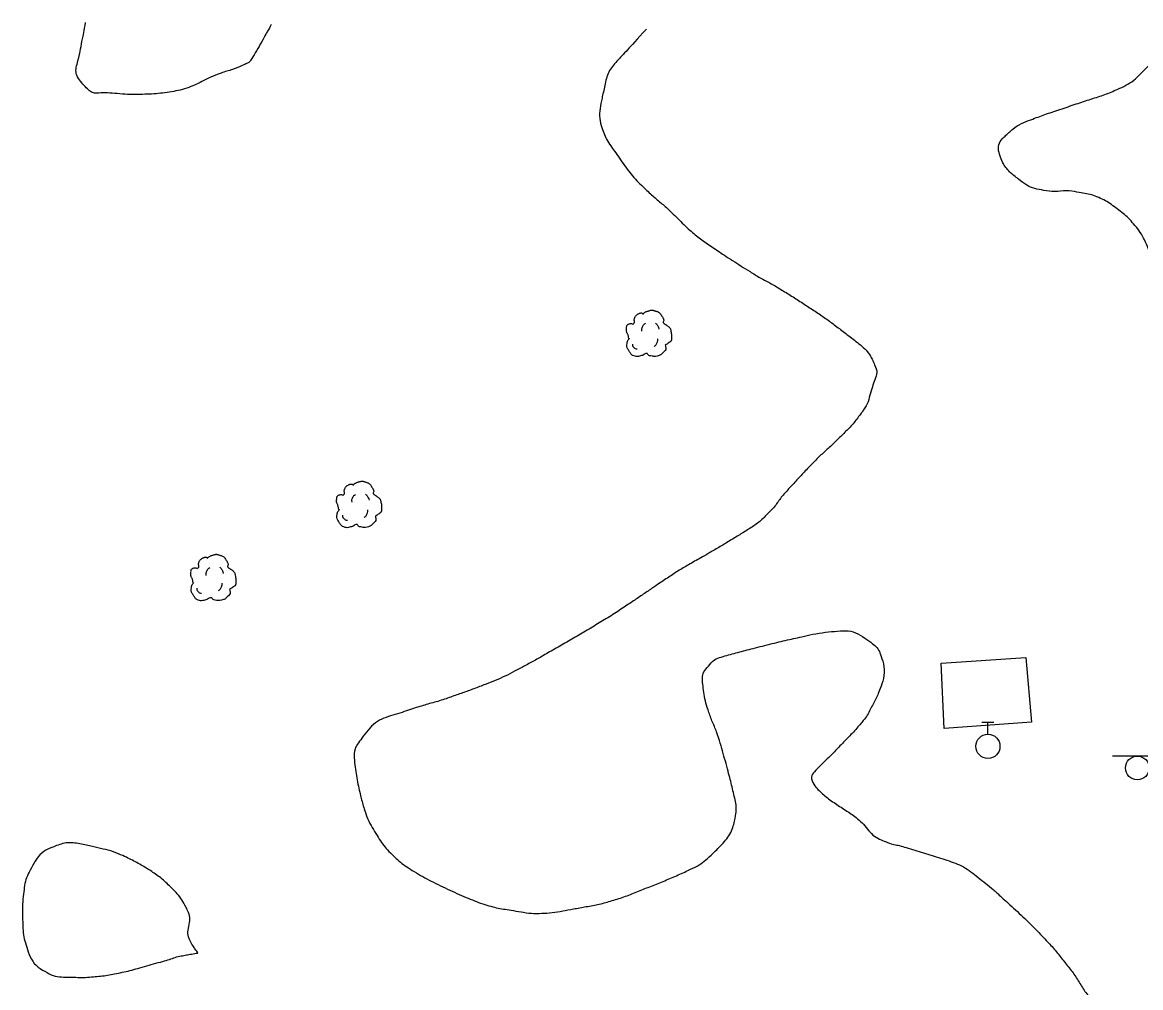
# Model space of a CAD drawing. Extents: x 2145380 to 2156929, y 139568 to 149130.
# Drawn here: x 2155974.6 to 2156138.6, y 143372.4 to 143513.9 of the extents above; entities that cross this region are included whole.
import ezdxf

# ---------------------------------------------------------------- set-up
doc = ezdxf.new("R2010")
doc.units = 0
for name, color, linetype in [('Default', 7, 'Continuous'), ('TOPO_Concrete', 7, 'Continuous'), ('TOPO_Misc', 7, 'Continuous'), ('TOPO_Tree', 7, 'Continuous'), ('TOPO_Tree Line', 7, 'Continuous'), ('TOPO_Water Valve', 7, 'Continuous')]:
    doc.layers.add(name, color=color, linetype=linetype)

# ---------------------------------------------------------------- blocks, each defined once
blk = doc.blocks.new('TREE')
at = {"layer": 'TOPO_Tree'}
for points in [[(-14.07, -0.4), (-14.17, 0.5), (-14.37, 1.38), (-14.6, 2.25), (-14.84, 3.17), (-15.47, 3.96), (-15.66, 4.9), (-15.8, 5.59), (-15.71, 6.31), (-15.66, 7.01), (-15.6, 7.91), (-15.72, 8.8), (-15.13, 9.66), (-14.62, 10.42), (-13.76, 10.49), (-13.02, 10.72), (-12.18, 10.98), (-11.06, 10), (-10.37, 10.72), (-9.4, 11.74), (-10.29, 13.28), (-9.84, 14.42), (-9.56, 15.15), (-9.32, 15.89), (-8.78, 16.54), (-8.18, 17.26), (-7.5, 17.68), (-6.67, 18.13), (-6.14, 18.41), (-5.61, 18.61), (-5.08, 18.66), (-4.55, 18.71), (-4.02, 18.54), (-3.49, 18.13)], [(-3.49, 17.6), (-3.07, 18.27), (-2.58, 18.8), (-1.9, 19.19), (-1.05, 19.68), (-0.19, 19.96), (0.74, 20.24), (1.62, 20.51), (2.51, 20.82), (3.39, 20.77), (4.1, 20.73), (4.8, 20.47), (5.51, 20.24), (6.43, 19.95), (7.32, 19.73), (8.15, 19.19), (9.36, 18.4), (10.02, 17.21), (10.8, 16.01), (11.24, 15.33), (11.58, 14.62), (11.86, 13.89), (12.17, 13.08), (11.37, 12.02), (11.86, 11.25), (12, 11.03), (12.18, 10.86), (12.39, 10.72), (12.91, 10.35), (13.45, 10.02), (13.97, 9.66), (14.7, 9.16), (15.41, 8.68), (16.09, 8.07), (16.7, 7.53), (16.93, 6.73), (17.15, 5.95), (17.59, 4.38), (17.71, 2.77), (17.68, 1.19), (17.65, -0.25), (17.83, -2.22), (16.62, -3.04), (15.47, -3.83), (14.31, -4.58), (13.16, -5.35)], [(-4.21, 5.09), (-4.46, 6.09), (-4.3, 7.21), (-3.84, 8.21), (-3.33, 9.34), (-2.71, 10.27), (-1.64, 10.97)], [(5.89, 11.15), (6.5, 10.68), (6.96, 10.17), (7.36, 9.5), (7.93, 8.56), (8.31, 7.6), (8.46, 6.56)], [(13.16, -5.34), (13.25, -5.81), (13.36, -6.28), (13.45, -6.75), (13.76, -8.52), (12.24, -10.03), (10.8, -11.51), (9.98, -12.34), (9.13, -12.77), (8.15, -13.1), (5.97, -13.83), (3.32, -13.56), (1.27, -13.1), (0.49, -12.92), (-0.06, -11.44), (-0.84, -11.51), (-2.04, -11.61), (-3.28, -12.78), (-4.55, -13.1), (-6.06, -13.47), (-7.77, -14.03), (-9.31, -13.62), (-11.36, -13.09), (-12.84, -11.41), (-14.07, -9.39), (-15.32, -7.35), (-15.61, -5.13), (-15.13, -3.04), (-14.87, -1.89), (-13.91, -0.75), (-13.54, 0.13)], [(-11.38, -4.46), (-11.47, -5.41), (-11.03, -6.32), (-10.09, -7.22), (-9.3, -7.97), (-8.49, -8.26), (-7.7, -8.14)], [(4.79, -6.29), (5.71, -5.66), (6.3, -4.92), (6.81, -3.91), (7.36, -2.81), (7.63, -1.7), (7.54, -0.6)]]:
    blk.add_open_spline(points, degree=3, dxfattribs=at)
blk = doc.blocks.new('EXSIGN')
at = {"layer": 'Default'}
blk.add_line((9.3, 4.42), (-9.3, 4.42), dxfattribs=at)
blk.add_circle((0, 0), 4.42, dxfattribs=at)
blk = doc.blocks.new('WATVAL')
at = {"layer": 'Default'}
for p, q in [((-2.25, 9), (2.25, 9)), ((0, 4.5), (0, 9))]:
    blk.add_line(p, q, dxfattribs=at)
blk.add_circle((0, 0), 4.5, dxfattribs=at)

msp = doc.modelspace()

# ---------------------------------------------------------------- linework, layer by layer
at = {"layer": 'TOPO_Concrete'}
msp.add_lwpolyline([(2156109.34, 143420), (2156121.77, 143420.82), (2156122.58, 143411.35), (2156109.79, 143410.4), (2156109.34, 143420)], dxfattribs=at)
at = {"layer": 'TOPO_Tree Line'}
for points in [[(2156011.1, 143513.62), (2156010.86, 143513.2), (2156010.62, 143512.77), (2156010.38, 143512.35), (2156009.66, 143511.07), (2156008.94, 143509.79), (2156008.18, 143508.53), (2156007.94, 143508.13), (2156007.48, 143507.9), (2156007.04, 143507.71), (2156005.43, 143507), (2156003.72, 143506.57), (2156002.12, 143505.87), (2156001.28, 143505.51), (2156000.5, 143505.01), (2155999.63, 143504.66), (2155998.39, 143504.17), (2155997.12, 143503.87), (2155995.81, 143503.68), (2155994.52, 143503.5), (2155993.22, 143503.42), (2155991.92, 143503.39), (2155990.41, 143503.36), (2155988.89, 143503.47), (2155987.38, 143503.59), (2155986.12, 143503.68), (2155984.83, 143503.41), (2155983.73, 143504.62), (2155982.12, 143506.39), (2155982.79, 143508.33), (2155983.14, 143510.15), (2155983.38, 143511.42), (2155983.63, 143512.68), (2155983.87, 143513.95)], [(2156066.12, 143512.97), (2156064.68, 143511.39), (2156063.23, 143509.81), (2156061.78, 143508.23), (2156060.45, 143506.77), (2156060.01, 143504.66), (2156059.59, 143502.74), (2156059.28, 143501.36), (2156059.18, 143499.84), (2156059.61, 143498.48), (2156059.93, 143497.49), (2156060.39, 143496.57), (2156061, 143495.7), (2156062.54, 143493.5), (2156064, 143491.38), (2156065.91, 143489.57), (2156067.2, 143488.35), (2156068.58, 143487.24), (2156069.87, 143486.03), (2156070.76, 143485.19), (2156071.59, 143484.3), (2156072.5, 143483.48), (2156073.25, 143482.8), (2156074.04, 143482.19), (2156074.86, 143481.62), (2156075.73, 143481.02), (2156076.61, 143480.43), (2156077.5, 143479.85), (2156078.75, 143479.04), (2156080.01, 143478.22), (2156081.28, 143477.44), (2156082.81, 143476.48), (2156084.42, 143475.66), (2156085.97, 143474.72), (2156087.63, 143473.71), (2156089.25, 143472.64), (2156090.87, 143471.58), (2156092.41, 143470.57), (2156093.86, 143469.47), (2156095.34, 143468.34), (2156097.07, 143467.04), (2156098.84, 143465.55), (2156099.67, 143463.58), (2156100.06, 143462.65), (2156099.6, 143461.52), (2156099.28, 143460.55), (2156098.87, 143459.29), (2156098.59, 143457.98), (2156097.79, 143456.88), (2156096.73, 143455.41), (2156095.56, 143454.15), (2156094.3, 143452.92), (2156093.11, 143451.76), (2156091.86, 143450.68), (2156090.7, 143449.5), (2156089.42, 143448.2), (2156088.19, 143446.86), (2156086.96, 143445.52), (2156085.87, 143444.35), (2156085.01, 143442.99), (2156083.87, 143441.85), (2156082.61, 143440.6), (2156081.12, 143439.64), (2156079.62, 143438.72), (2156078.08, 143437.78), (2156076.55, 143436.85), (2156075, 143435.96), (2156074.1, 143435.44), (2156073.19, 143434.94), (2156072.29, 143434.42), (2156071.52, 143433.96), (2156070.73, 143433.51), (2156069.99, 143433.01), (2156069.19, 143432.48), (2156068.4, 143431.95), (2156067.6, 143431.41), (2156066.19, 143430.46), (2156064.77, 143429.5), (2156063.35, 143428.55), (2156061.43, 143427.26), (2156059.45, 143426.05), (2156057.46, 143424.85), (2156055.44, 143423.65), (2156053.41, 143422.49), (2156051.37, 143421.33), (2156049.85, 143420.46), (2156048.31, 143419.61), (2156046.76, 143418.79), (2156045.38, 143418.08), (2156043.95, 143417.47), (2156042.5, 143416.9), (2156040.83, 143416.24), (2156039.14, 143415.64), (2156037.45, 143415.05), (2156035.55, 143414.37), (2156033.59, 143413.89), (2156031.67, 143413.25), (2156028.91, 143412.34), (2156026.3, 143411.61), (2156024.21, 143408.78), (2156023.23, 143407.45), (2156023.23, 143406.1), (2156023.42, 143404.75), (2156023.59, 143403.51), (2156023.8, 143402.27), (2156024.09, 143401.03), (2156024.3, 143400.16), (2156024.51, 143399.3), (2156024.79, 143398.45), (2156025.23, 143397.12), (2156025.88, 143395.91), (2156026.63, 143394.71), (2156027.25, 143393.71), (2156027.94, 143392.82), (2156028.78, 143391.99), (2156029.61, 143391.18), (2156030.48, 143390.45), (2156031.46, 143389.83), (2156032.69, 143389.06), (2156033.92, 143388.35), (2156035.21, 143387.72), (2156036.59, 143387.04), (2156037.97, 143386.4), (2156039.39, 143385.79), (2156040.59, 143385.28), (2156041.8, 143384.81), (2156043.06, 143384.43), (2156044.09, 143384.12), (2156045.15, 143383.96), (2156046.22, 143383.79), (2156047.73, 143383.54), (2156049.25, 143383.28), (2156050.76, 143383.33), (2156052.3, 143383.39), (2156053.84, 143383.68), (2156055.38, 143383.96), (2156057.3, 143384.32), (2156059.21, 143384.62), (2156061.09, 143385.18), (2156063.06, 143385.79), (2156064.95, 143386.57), (2156066.87, 143387.32), (2156068.85, 143388.1), (2156070.78, 143388.94), (2156072.72, 143389.84), (2156073.87, 143390.38), (2156074.83, 143391.13), (2156075.8, 143392.05), (2156077.42, 143393.59), (2156078.75, 143395.35), (2156079.15, 143397.42), (2156079.34, 143398.43), (2156079.25, 143399.48), (2156079.01, 143400.47), (2156078.75, 143401.58), (2156078.5, 143402.68), (2156078.2, 143403.78), (2156077.8, 143405.27), (2156077.39, 143406.76), (2156076.96, 143408.25), (2156076.46, 143409.94), (2156075.71, 143411.53), (2156075.14, 143413.23), (2156074.73, 143414.45), (2156074.52, 143415.73), (2156074.39, 143416.97), (2156074.3, 143417.85), (2156074.47, 143418.73), (2156075.17, 143419.54), (2156076.07, 143420.59), (2156077.08, 143420.9), (2156078.18, 143421.21), (2156079.26, 143421.51), (2156080.34, 143421.81), (2156081.42, 143422.08), (2156082.81, 143422.43), (2156084.2, 143422.78), (2156085.6, 143423.12), (2156086.79, 143423.42), (2156087.99, 143423.67), (2156089.2, 143423.94), (2156090.98, 143424.34), (2156092.83, 143424.6), (2156094.63, 143424.73), (2156096.11, 143424.83), (2156097.48, 143424.15), (2156098.86, 143423.19), (2156099.67, 143422.61), (2156100.23, 143421.96), (2156100.52, 143421.1), (2156101.06, 143419.52), (2156100.97, 143417.7), (2156100.36, 143416.18), (2156100.05, 143415.37), (2156099.7, 143414.58), (2156099.27, 143413.82), (2156098.82, 143413), (2156098.44, 143412.17), (2156097.84, 143411.47), (2156096.49, 143409.88), (2156095.03, 143408.43), (2156093.61, 143406.93), (2156092.67, 143405.94), (2156091.63, 143405.02), (2156090.72, 143404.03), (2156090.15, 143403.41), (2156090.65, 143402.14), (2156091.27, 143401.51), (2156091.95, 143400.83), (2156092.65, 143400.23), (2156093.43, 143399.7), (2156094.25, 143399.13), (2156095.1, 143398.61), (2156095.92, 143398.05), (2156097.83, 143396.74), (2156099.21, 143394.59), (2156101.4, 143393.75), (2156102.21, 143393.44), (2156103.06, 143393.32), (2156103.88, 143393.07), (2156105.16, 143392.69), (2156106.43, 143392.31), (2156107.7, 143391.92), (2156108.96, 143391.53), (2156110.21, 143391.13), (2156111.44, 143390.66), (2156112.66, 143390.18), (2156113.72, 143389.41), (2156114.75, 143388.61), (2156115.89, 143387.72), (2156116.99, 143386.81), (2156118.06, 143385.84), (2156120.26, 143383.83), (2156122.42, 143381.81), (2156124.48, 143379.65), (2156125.79, 143378.28), (2156126.98, 143376.82), (2156128.14, 143375.32), (2156129.27, 143373.87), (2156130.14, 143372.24), (2156131.26, 143370.78), (2156132.58, 143369.06), (2156134.06, 143367.52), (2156135.61, 143365.98), (2156137.39, 143364.23), (2156139.26, 143362.76), (2156141.47, 143361.45), (2156142.9, 143360.6), (2156144.42, 143360.14), (2156146.01, 143359.83), (2156147.85, 143359.48), (2156149.72, 143359.52), (2156151.57, 143359.62), (2156153.02, 143359.7), (2156154.65, 143359.57), (2156155.79, 143360.75), (2156156.97, 143361.98), (2156154.3, 143363.46), (2156154.02, 143364.96), (2156153.86, 143365.84), (2156153.67, 143366.72), (2156153.55, 143367.6), (2156153.37, 143368.81), (2156153.22, 143370.02), (2156153.04, 143371.23), (2156152.81, 143372.79), (2156152.58, 143374.36), (2156152.33, 143375.92), (2156152.05, 143377.68), (2156151.7, 143379.43), (2156151.41, 143381.19), (2156151.19, 143382.52), (2156151.02, 143383.85), (2156150.87, 143385.18), (2156150.68, 143386.89), (2156150.58, 143388.6), (2156150.5, 143390.31), (2156150.43, 143391.95), (2156150.38, 143393.59), (2156150.46, 143395.22), (2156150.54, 143396.86), (2156150.7, 143398.49), (2156150.79, 143400.13), (2156150.89, 143402.08), (2156150.99, 143404.04), (2156151.05, 143405.99), (2156151.12, 143408.31), (2156151.09, 143410.63), (2156150.95, 143412.95), (2156150.78, 143415.89), (2156150.52, 143418.82), (2156150.13, 143421.73), (2156149.78, 143424.32), (2156149.39, 143426.9), (2156149.04, 143429.49), (2156148.71, 143431.96), (2156148.33, 143434.42), (2156148.09, 143436.9), (2156147.79, 143440.06), (2156147.56, 143443.22), (2156147.3, 143446.38), (2156147.08, 143449.03), (2156146.94, 143451.68), (2156146.66, 143454.33), (2156146.27, 143458.01), (2156144.93, 143461.51), (2156143.96, 143465.07), (2156143.63, 143466.31), (2156143.27, 143467.54), (2156142.94, 143468.77), (2156142.31, 143471.15), (2156141.87, 143473.57), (2156141.29, 143475.96), (2156140.85, 143477.73), (2156140.25, 143479.45), (2156139.56, 143481.16), (2156139.08, 143482.35), (2156138.4, 143483.42), (2156137.56, 143484.42), (2156136.85, 143485.26), (2156136.06, 143485.93), (2156135.19, 143486.59), (2156134.32, 143487.24), (2156133.46, 143487.82), (2156132.46, 143488.25), (2156131.45, 143488.68), (2156130.42, 143488.88), (2156129.37, 143489.06), (2156127.72, 143489.34), (2156126.01, 143489.05), (2156124.36, 143489.33), (2156123.05, 143489.56), (2156121.9, 143490.03), (2156120.73, 143490.93), (2156119.32, 143492.01), (2156118.31, 143493.36), (2156117.88, 143494.75), (2156117.65, 143495.49), (2156117.96, 143496.53), (2156118.63, 143497.18), (2156119.86, 143498.39), (2156121.1, 143499.15), (2156122.56, 143499.7), (2156123.56, 143500.07), (2156124.56, 143500.45), (2156125.58, 143500.79), (2156126.78, 143501.19), (2156127.97, 143501.59), (2156129.17, 143501.99), (2156130.25, 143502.35), (2156131.33, 143502.69), (2156132.41, 143503.04), (2156133.36, 143503.35), (2156134.28, 143503.73), (2156135.21, 143504.14), (2156136.45, 143504.69), (2156137.63, 143505.42), (2156138.58, 143506.39), (2156140.18, 143507.99), (2156141.71, 143509.63), (2156143.22, 143511.29), (2156143.45, 143511.54), (2156143.68, 143511.8), (2156143.91, 143512.05)], [(2156000.32, 143377.51), (2156000.32, 143377.51), (2155999.58, 143377.38), (2155998.83, 143377.25), (2155998.09, 143377.12), (2155997.21, 143376.97), (2155996.38, 143376.62), (2155995.52, 143376.38), (2155994.17, 143376), (2155992.83, 143375.61), (2155991.48, 143375.24), (2155990.37, 143374.92), (2155989.24, 143374.68), (2155988.1, 143374.44), (2155987.08, 143374.23), (2155986.05, 143374.13), (2155985.02, 143374.03), (2155983.87, 143373.91), (2155982.71, 143373.94), (2155981.56, 143373.96), (2155980.32, 143373.98), (2155979.11, 143374.11), (2155977.93, 143374.8), (2155976.49, 143375.62), (2155975.68, 143376.93), (2155975.22, 143378.4), (2155974.84, 143379.6), (2155974.68, 143380.79), (2155974.64, 143382), (2155974.58, 143383.51), (2155974.61, 143385.03), (2155974.8, 143386.55), (2155974.94, 143387.73), (2155975.28, 143388.82), (2155975.88, 143389.92), (2155976.64, 143391.33), (2155977.65, 143392.49), (2155979.11, 143393.06), (2155980.99, 143393.8), (2155983.06, 143393.56), (2155984.93, 143393.11), (2155986.43, 143392.75), (2155987.96, 143392.4), (2155989.4, 143391.74), (2155990.31, 143391.33), (2155991.17, 143390.89), (2155992.02, 143390.4), (2155992.8, 143389.94), (2155993.56, 143389.47), (2155994.3, 143388.94), (2155995.11, 143388.37), (2155995.81, 143387.7), (2155996.53, 143386.99), (2155997.34, 143386.19), (2155998, 143385.31), (2155998.53, 143384.32), (2155999.45, 143382.59), (2155998.54, 143380.24), (2155999.6, 143378.62), (2155999.84, 143378.25), (2156000.08, 143377.88), (2156000.32, 143377.51)]]:
    msp.add_open_spline(points, degree=3, dxfattribs=at)

# ---------------------------------------------------------------- block references
at = {"layer": 'TOPO_Misc', "xscale": 0.39370000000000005, "yscale": 0.3937000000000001}
msp.add_blockref('EXSIGN', (2156138.13, 143404.64), dxfattribs=at)
msp.add_blockref('EXSIGN', (2156138.13, 143404.64), dxfattribs=at)
at = {"layer": 'TOPO_Tree', "xscale": 0.19685000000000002, "yscale": 0.19685000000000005}
for p in [(2156066.3, 143467.67), (2156023.77, 143442.59), (2156002.4, 143431.87)]:
    msp.add_blockref('TREE', p, dxfattribs=at)
at = {"layer": 'TOPO_Water Valve', "xscale": 0.39370000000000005, "yscale": 0.3937000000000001}
msp.add_blockref('WATVAL', (2156116.21, 143407.81), dxfattribs=at)
msp.add_blockref('WATVAL', (2156116.21, 143407.81), dxfattribs=at)

doc.saveas('drawing.dxf')
